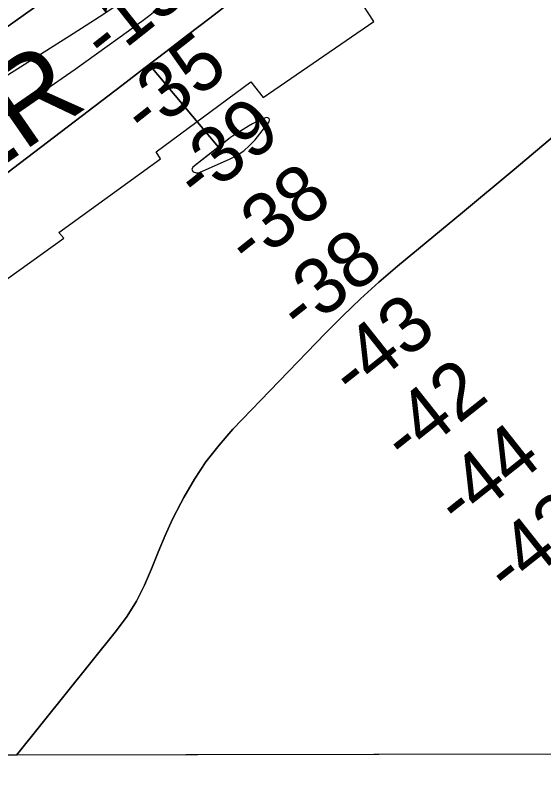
# Model space of a CAD drawing. Extents: x 3324104 to 3361979, y 612876 to 638273.
# Drawn here: x 3350527 to 3351159, y 618257 to 619181 of the extents above; entities that cross this region are included whole.
import ezdxf

# ---------------------------------------------------------------- set-up
doc = ezdxf.new("R2010")
doc.units = 0
for name, color, linetype in [('V-GRID-FRAM', 7, 'Continuous'), ('V-RIVR-EDGE', 7, 'Continuous'), ('V-RIVR-RANG', 7, 'Continuous'), ('V-RRAP-RVMT', 7, 'Continuous'), ('V-RRAP-RVMT-IDEN', 7, 'Continuous'), ('V-TOPO-DPTH', 7, 'Continuous'), ('V-TOPO-MINR', 7, 'Continuous')]:
    doc.layers.add(name, color=color, linetype=linetype)

msp = doc.modelspace()

# ---------------------------------------------------------------- linework, layer by layer
at = {"layer": 'V-GRID-FRAM'}
msp.add_lwpolyline([(3328194.09, 636440.75), (3359767.89, 636495.86), (3359807.56, 618312.07), (3328217.89, 618256.93), (3328194.09, 636440.75)], dxfattribs=at)
at = {"layer": 'V-RIVR-EDGE'}
msp.add_spline([(3356051.95, 622889.63), (3356029.15, 622881.43), (3356012.46, 622875.66), (3355994.6, 622867.17), (3355977.52, 622859.07), (3355958.5, 622850.97), (3355948.4, 622843.24), (3355934.03, 622834.75), (3355904.12, 622817.76), (3355878.1, 622802.31), (3355856.74, 622790.34), (3355829.95, 622776.44), (3355805.11, 622765.65), (3355764.72, 622744.81), (3355744.14, 622733.61), (3355694.06, 622710.85), (3355668.43, 622698.12), (3355641.64, 622685), (3355605.15, 622669.19), (3355569.44, 622657.26), (3355539.17, 622646.47), (3355510.83, 622636.85), (3355482.11, 622628.39), (3355461.93, 622623.01), (3355442.52, 622614.14), (3355422.73, 622607.21), (3355409.53, 622603.36), (3355388.97, 622597.59), (3355371.88, 622589.49), (3355348.98, 622581.02), (3355297.71, 622547.02), (3355260.04, 622525.78), (3355211.1, 622494.49), (3355190.13, 622484.46), (3355184.7, 622482.92), (3355179.26, 622477.89), (3355174.21, 622475.58), (3355160.62, 622470.96), (3355143.54, 622463.63), (3355133.06, 622457.07), (3355125.67, 622450.49), (3355113.25, 622443.93), (3355096.93, 622433.11), (3355081.02, 622426.95), (3355064.32, 622419.23), (3355056.95, 622418.86), (3355048.8, 622414.62), (3355041.8, 622406.88), (3355036.76, 622406.5), (3355031.32, 622405.74), (3355027.05, 622404.2), (3355017.34, 622396.08), (3355010.74, 622394.93), (3355001.42, 622388.36), (3354988.6, 622379.09), (3354972.29, 622369.43), (3354947.44, 622356.31), (3354937.73, 622351.68), (3354926.08, 622343.56), (3354903.15, 622326.56), (3354891.11, 622318.06), (3354883.33, 622307.22), (3354879.44, 622304.12), (3354875.17, 622302.58), (3354867.8, 622299.11), (3354853.03, 622288.29), (3354842.54, 622279.01), (3354826.61, 622267.41), (3354807.2, 622259.71), (3354793.23, 622255.47), (3354765.68, 622249.73), (3354748.61, 622245.5), (3354734.63, 622239.33), (3354712.11, 622227.37), (3354697.74, 622218.87), (3354685.31, 622209.98), (3354640.65, 622184.5), (3354622.01, 622176.01), (3354616.19, 622175.25), (3354603.38, 622167.52), (3354578.92, 622157.11), (3354554.46, 622147.48), (3354537.39, 622142.87), (3354530.78, 622137.84), (3354500.11, 622122.79), (3354463.61, 622102.33), (3354417.79, 622078.79), (3354386.33, 622060.64), (3354340.11, 622032.44), (3354321.08, 622021.25), (3354284.96, 621998.84), (3354257, 621982.24), (3354217, 621958.68), (3354194.08, 621942.84), (3354176.99, 621931.63), (3354157.57, 621921.98), (3354141.64, 621910.39), (3354135.42, 621904.2), (3354130.36, 621897.62), (3354120.65, 621891.05), (3354103.96, 621882.95), (3354075.58, 621856.65), (3354044.89, 621835.39), (3354013.04, 621812.21), (3353971.47, 621781.67), (3353947.77, 621763.5), (3353941.17, 621763.52), (3353935.35, 621762.76), (3353929.53, 621760.06), (3353924.87, 621756.58), (3353920.59, 621751.55), (3353917.08, 621742.64), (3353910.48, 621741.49), (3353904.66, 621738.4), (3353893.78, 621731.06), (3353879.8, 621721.4), (3353866.19, 621708.64), (3353854.92, 621697.42), (3353843.26, 621687.75), (3353839.77, 621688.54), (3353831.23, 621686.23), (3353823.08, 621681.21), (3353818.03, 621677.34), (3353800.94, 621666.14), (3353790.85, 621663.06), (3353781.91, 621654.94), (3353777.63, 621651.85), (3353776.07, 621648.75), (3353775.67, 621643.71), (3353772.18, 621641), (3353755.87, 621632.13), (3353735.68, 621622.09), (3353718.58, 621608.17), (3353704.21, 621600.45), (3353694.12, 621596.6), (3353683.64, 621592.36), (3353671.21, 621584.25), (3353642.07, 621562.99), (3353598.95, 621534.01), (3353578.37, 621522.43), (3353556.23, 621507.75), (3353547.68, 621501.95), (3353525.93, 621489.21), (3353513.12, 621481.09), (3353497.18, 621468.34), (3353476.98, 621450.94), (3353453.28, 621436.65), (3353435.8, 621424.67), (3353404.72, 621401.09), (3353378.3, 621380.21), (3353361.59, 621368.62), (3353339.46, 621355.1), (3353319.65, 621342.35), (3353299.45, 621329.99), (3353283.54, 621324.6), (3353273.05, 621317.65), (3353254.77, 621295.98), (3353236.88, 621275.47), (3353219.39, 621258.83), (3353195.69, 621241.44), (3353168.49, 621221.34), (3353137.81, 621201.64), (3353112.17, 621185.03), (3353065.55, 621151.79), (3353022.05, 621122.82), (3352993.29, 621100.39), (3352956, 621073.34), (3352907.05, 621037.78), (3352853.8, 620991.77), (3352787.76, 620942.29), (3352749.68, 620913.3), (3352736.85, 620900.92), (3352733.34, 620892.79), (3352728.67, 620886.59), (3352718.96, 620881.19), (3352691.78, 620864.58), (3352660.31, 620841.78), (3352640.5, 620828.25), (3352623.39, 620811.23), (3352605.12, 620792.27), (3352593.46, 620783), (3352582.59, 620778.76), (3352566.29, 620771.43), (3352548.04, 620764.49), (3352522.41, 620750.98), (3352494.45, 620735.54), (3352482.41, 620727.04), (3352479.3, 620723.17), (3352476.96, 620717.36), (3352470.74, 620711.94), (3352455.99, 620707.33), (3352443.18, 620700.38), (3352419.1, 620685.7), (3352392.3, 620669.09), (3352362.78, 620650.94), (3352339.08, 620634.32), (3352315.38, 620615.38), (3352284.68, 620590.63), (3352258.65, 620571.31), (3352228.74, 620550.05), (3352193.39, 620527.65), (3352156.88, 620504.86), (3352131.63, 620487.47), (3352093.95, 620462.36), (3352049.28, 620432.99), (3351990.23, 620391.26), (3351936.63, 620357.26), (3351851.55, 620293.87), (3351833.29, 620281.51), (3351816.98, 620273.79), (3351794.06, 620257.95), (3351767.65, 620240.95), (3351719.86, 620206.17), (3351680.63, 620177.57), (3351657.32, 620160.56), (3351637.11, 620145.87), (3351623.13, 620135.44), (3351603.32, 620124.24), (3351588.57, 620120.01), (3351567.22, 620109.59), (3351552.08, 620103.43), (3351538.1, 620096.48), (3351523.73, 620086.43), (3351510.91, 620076.38), (3351503.52, 620069.81), (3351495.35, 620057.42), (3351486, 620042.32), (3351479.39, 620032.64), (3351469.67, 620022.58), (3351448.3, 620006.34), (3351431.59, 619994.75), (3351404.78, 619973.88), (3351377.97, 619951.84), (3351358.93, 619936.37), (3351332.12, 619915.5), (3351306.08, 619892.29), (3351274.58, 619858.25), (3351238.83, 619826.92), (3351215.12, 619805.65), (3351171.59, 619767.75), (3351145.54, 619739.51), (3351124.55, 619722.11), (3351105.9, 619707.81), (3351089.59, 619696.99), (3351079.49, 619691.2), (3351074.04, 619683.45), (3351058.1, 619666.43), (3351043.34, 619655.22), (3351015.36, 619633.96), (3350999.05, 619623.14), (3350992.05, 619617.34), (3350979.23, 619606.13), (3350966.01, 619594.53), (3350951.25, 619582.15), (3350935.7, 619567.84), (3350923.26, 619555.08), (3350910.05, 619544.25), (3350888.29, 619528.02), (3350846.74, 619504.08), (3350821.49, 619490.18), (3350811.39, 619483.61), (3350805.96, 619480.52), (3350800.9, 619473.16), (3350797.41, 619473.17), (3350793.92, 619474.35), (3350788.88, 619473.58), (3350786.93, 619472.04), (3350785.37, 619467.39), (3350785.36, 619462.73), (3350779.53, 619456.15), (3350765.93, 619445.72), (3350746.11, 619428.7), (3350722.4, 619408.98), (3350716.19, 619407.06), (3350713.08, 619403.96), (3350711.13, 619396.99), (3350708.79, 619391.57), (3350704.52, 619391.58), (3350693.26, 619385.79), (3350686.65, 619379.6), (3350679.64, 619368.37), (3350661.38, 619354.45), (3350648.56, 619344.4), (3350645.46, 619344.8), (3350638.47, 619339.39), (3350623.32, 619330.5), (3350616.33, 619326.26), (3350602.35, 619317.37), (3350598.83, 619308.85), (3350582.91, 619299.19), (3350553.77, 619276), (3350526.18, 619255.51), (3350493.55, 619231.94), (3350474.9, 619219.57), (3350474.5, 619213.76), (3350470.22, 619207.17), (3350458.96, 619202.55), (3350446.14, 619194.05), (3350441.09, 619189.79), (3350438.76, 619186.31), (3350434.48, 619180.89), (3350414.67, 619167.76), (3350401.46, 619159.26), (3350384.75, 619146.89), (3350369.6, 619133.74), (3350356.39, 619125.24), (3350350.95, 619119.05), (3350347.43, 619109.36), (3350338.1, 619097.75), (3350324.88, 619083.82), (3350308.55, 619069.9), (3350300.39, 619062.56), (3350296.13, 619062.57), (3350291.47, 619062.19), (3350274.77, 619050.6), (3350258.45, 619037.45), (3350251.84, 619032.81), (3350244.08, 619029.34), (3350233.61, 619028.21), (3350227.39, 619024.34), (3350220.39, 619016.99), (3350213, 619007.32), (3350202.12, 618996.87), (3350193.57, 618989.52), (3350179.6, 618985.29), (3350173.77, 618980.65), (3350164.84, 618977.96), (3350162.12, 618975.25), (3350159.39, 618971.38), (3350154.33, 618963.64), (3350145.78, 618953.19), (3350125.96, 618938.11), (3350102.66, 618923.05), (3350094.5, 618918.41), (3350086.34, 618913), (3350075.07, 618901.01), (3350064.19, 618892.12), (3350039.32, 618873.57), (3350021.84, 618861.59), (3350002.03, 618848.84), (3349991.94, 618844.21), (3349964.36, 618826.44), (3349938.72, 618807.11), (3349915.41, 618792.82), (3349892.5, 618778.92), (3349868.02, 618761.91), (3349852.49, 618753.03), (3349842.79, 618749.95), (3349830.35, 618739.13), (3349804.32, 618720.19), (3349777.9, 618697.76), (3349751.86, 618677.66), (3349729.72, 618661.43), (3349703.69, 618642.88), (3349678.84, 618629.75), (3349648.93, 618611.99), (3349624.46, 618594.99), (3349592.61, 618575.67), (3349570.48, 618564.87), (3349549.5, 618548.63), (3349505.21, 618518.11), (3349479.19, 618499.94), (3349471.42, 618494.53), (3349458.99, 618487.59), (3349438.4, 618472.12), (3349412.37, 618452.41), (3349379.73, 618429.61), (3349350.21, 618410.29), (3349303.2, 618374.73), (3349277.56, 618357.73), (3349263.97, 618347.29), (3349241.43, 618330.68), (3349226.67, 618319.85), (3349207.25, 618306.33), (3349193.17, 618293.54)], degree=3, dxfattribs=at)
at = {"layer": 'V-RRAP-RVMT'}
for p, q in [((3350956.08, 619174.07), (3350928.77, 619215.7)), ((3350823.15, 619082.88), (3350956.08, 619174.07)), ((3350695.19, 619018.03), (3350808.6, 619101.85)), ((3350808.6, 619101.85), (3350823.15, 619082.88)), ((3350700.4, 619009.43), (3350695.19, 619018.03)), ((3350578.68, 618921.48), (3350700.4, 619009.43)), ((3350584.51, 618914.4), (3350578.68, 618921.48)), ((3350455.69, 618822.4), (3350584.51, 618914.4))]:
    msp.add_line(p, q, dxfattribs=at)
at = {"layer": 'V-TOPO-DPTH'}
for points in [[(3350500.92, 619156.58), (3350597.73, 619225.34), (3350610.48, 619234.42), (3350623.21, 619243.52), (3350635.92, 619252.67), (3350648.6, 619261.84), (3350950.63, 619480.72), (3350989.67, 619509.08), (3351028.67, 619537.5), (3351067.61, 619566.01), (3351106.5, 619594.57), (3351173.35, 619643.79), (3351178.79, 619647.79), (3351184.23, 619651.79), (3351189.67, 619655.78), (3351195.12, 619659.76), (3351280.51, 619722.16), (3351328.59, 619757.43), (3351376.59, 619792.82), (3351424.45, 619828.38), (3351472.23, 619864.06), (3351729.95, 620057.28), (3351738.1, 620063.46)], [(3351738.1, 620063.46), (3351729.95, 620057.28), (3351472.23, 619864.06), (3351424.45, 619828.38), (3351376.59, 619792.82), (3351328.59, 619757.43), (3351280.51, 619722.16), (3351195.12, 619659.76), (3351189.67, 619655.78), (3351184.23, 619651.79), (3351178.79, 619647.79), (3351173.35, 619643.79), (3351106.5, 619594.57), (3351067.61, 619566.01), (3351028.67, 619537.5), (3350989.67, 619509.08), (3350950.63, 619480.72), (3350648.6, 619261.84), (3350635.92, 619252.67), (3350623.21, 619243.52), (3350610.48, 619234.42), (3350597.73, 619225.34), (3350500.92, 619156.58)], [(3351793.38, 619988), (3351727.81, 619942.08), (3351689.08, 619915.01), (3351650.31, 619887.99), (3351611.5, 619861.05), (3351572.65, 619834.15), (3351261.99, 619619.54), (3351244.52, 619607.29), (3351227.16, 619594.86), (3351209.99, 619582.2), (3351192.93, 619569.36), (3350921.06, 619361.8), (3350880.42, 619330.68), (3350839.84, 619299.48), (3350799.34, 619268.16), (3350758.91, 619236.77), (3350693.86, 619186.11), (3350685.96, 619180.04), (3350678, 619174.03), (3350669.98, 619168.12), (3350661.9, 619162.28), (3350597.95, 619116.62), (3350557.59, 619088.4), (3350516.88, 619060.72)], [(3351793.38, 619988), (3351727.81, 619942.08), (3351689.08, 619915.01), (3351650.31, 619887.99), (3351611.5, 619861.05), (3351572.65, 619834.15), (3351261.99, 619619.54), (3351244.52, 619607.29), (3351227.16, 619594.86), (3351209.99, 619582.2), (3351192.93, 619569.36), (3350921.06, 619361.8), (3350880.42, 619330.68), (3350839.84, 619299.48), (3350799.34, 619268.16), (3350758.91, 619236.77), (3350693.86, 619186.11), (3350685.96, 619180.04), (3350678, 619174.03), (3350669.98, 619168.12), (3350661.9, 619162.28), (3350597.95, 619116.62), (3350557.59, 619088.4), (3350516.88, 619060.72)], [(3350395.02, 618900.32), (3350654.07, 619097.36), (3350680.42, 619117.45), (3350706.75, 619137.57), (3350733.03, 619157.75), (3350759.29, 619177.96), (3351204.77, 619521.59), (3351212.95, 619527.9), (3351221.15, 619534.2), (3351229.35, 619540.49), (3351237.56, 619546.77), (3351245.83, 619552.97), (3351254.18, 619559.06), (3351262.63, 619565), (3351271.17, 619570.83), (3351275.85, 619573.96), (3351286.77, 619581.29), (3351297.7, 619588.61), (3351308.62, 619595.94), (3351319.54, 619603.27), (3351781.82, 619913.5)], [(3350686.93, 619122.42), (3350706.75, 619137.57), (3350733.03, 619157.75), (3350759.29, 619177.96), (3351204.77, 619521.59), (3351212.95, 619527.9), (3351221.15, 619534.2), (3351229.35, 619540.49), (3351237.56, 619546.77), (3351245.83, 619552.97), (3351254.18, 619559.06), (3351262.63, 619565), (3351271.17, 619570.83), (3351275.85, 619573.96), (3351286.77, 619581.29), (3351297.7, 619588.61), (3351308.62, 619595.94), (3351319.54, 619603.27), (3351781.82, 619913.5)], [(3350685.05, 619120.99), (3350686.93, 619122.42), (3350769.82, 619023.65), (3350767.8, 619022.06), (3350739.27, 618999.66), (3350737.93, 618996.9), (3350739.3, 618994.14), (3350743.02, 618992.63), (3350744.98, 618992.72), (3350747, 618993.22), (3350783.89, 619009.49), (3350792.3, 619013.96), (3350800.14, 619019.15), (3350807.15, 619025.43), (3350813.61, 619032.43), (3350830.53, 619053.73), (3350830.97, 619056.02), (3350830.62, 619057.74), (3350829.1, 619058.61), (3350826.79, 619058.92), (3350821.32, 619056.72), (3350815.96, 619054.3)], [(3350815.96, 619054.3), (3350810.75, 619051.57), (3350805.65, 619048.61), (3350790.83, 619039.4), (3350788.61, 619037.98), (3350786.42, 619036.5), (3350784.29, 619034.95), (3350782.19, 619033.36), (3350769.82, 619023.65), (3350686.93, 619122.42)], [(3349817.26, 618481.54), (3349865.51, 618512.56), (3349946.99, 618565.79), (3349978.39, 618586.74), (3350009.51, 618608.08), (3350040.22, 618630.01), (3350070.65, 618652.35), (3350117.95, 618687.76), (3350124.52, 618692.7), (3350131.06, 618697.65), (3350137.59, 618702.63), (3350144.1, 618707.64), (3350218.91, 618765.38), (3350262.86, 618799.23), (3350306.85, 618833.01), (3350350.91, 618866.7), (3350395.02, 618900.32), (3350654.07, 619097.36), (3350680.42, 619117.45), (3350685.05, 619120.99)], [(3350815.96, 619054.3), (3350810.75, 619051.57), (3350805.65, 619048.61), (3350790.83, 619039.4), (3350788.61, 619037.98), (3350786.42, 619036.5), (3350784.29, 619034.95), (3350782.19, 619033.36), (3350739.27, 618999.66), (3350737.93, 618996.9), (3350739.3, 618994.14), (3350743.02, 618992.63), (3350744.98, 618992.72), (3350747, 618993.22), (3350783.89, 619009.49), (3350792.3, 619013.96), (3350800.14, 619019.15), (3350807.15, 619025.43), (3350813.61, 619032.43), (3350830.53, 619053.73), (3350830.97, 619056.02), (3350830.62, 619057.74), (3350829.1, 619058.61), (3350826.79, 619058.92), (3350821.32, 619056.72), (3350815.96, 619054.3)], [(3351185.35, 619048.17), (3351123.95, 618996.66), (3351062.34, 618945.4), (3350984.31, 618880.88), (3350961.89, 618861.7), (3350939.94, 618842.03), (3350918.67, 618821.61), (3350897.85, 618800.71), (3350787.19, 618685.73), (3350770.44, 618666.79), (3350754.83, 618647.02), (3350740.93, 618626.01), (3350728.17, 618604.18), (3350724.54, 618597.32), (3350714.87, 618578.11), (3350705.73, 618558.66), (3350697.38, 618538.86), (3350689.57, 618518.82), (3350681.22, 618499.13), (3350671.67, 618480.13), (3350660.29, 618462.15), (3350647.71, 618444.86), (3350527.66, 618295.87)], [(3352482, 618299.28), (3350527.66, 618295.87), (3350647.71, 618444.86), (3350660.29, 618462.15), (3350671.67, 618480.13), (3350681.22, 618499.13), (3350689.57, 618518.82), (3350697.38, 618538.86), (3350705.73, 618558.66), (3350714.87, 618578.11), (3350724.54, 618597.32), (3350728.17, 618604.18), (3350740.93, 618626.01), (3350754.83, 618647.02), (3350770.44, 618666.79), (3350787.19, 618685.73), (3350897.85, 618800.71), (3350918.67, 618821.61), (3350939.94, 618842.03), (3350961.89, 618861.7), (3350984.31, 618880.88), (3351062.34, 618945.4), (3351123.95, 618996.66), (3351185.35, 619048.17)], [(3350527.66, 618295.87), (3349504.53, 618294.09), (3349522.65, 618304.84), (3349571.5, 618333.75), (3349620.41, 618362.54), (3349669.37, 618391.26), (3349670.42, 618391.87), (3349719.71, 618421.2), (3349768.71, 618451.01), (3349817.26, 618481.54)]]:
    msp.add_lwpolyline(points, dxfattribs=at)
at = {"layer": 'V-TOPO-MINR'}
for points in [[(3351738.1, 620063.46), (3351729.95, 620057.28), (3351472.23, 619864.06), (3351424.45, 619828.38), (3351376.59, 619792.82), (3351328.59, 619757.43), (3351280.51, 619722.16), (3351195.12, 619659.76), (3351189.67, 619655.78), (3351184.23, 619651.79), (3351178.79, 619647.79), (3351173.35, 619643.79), (3351106.5, 619594.57), (3351067.61, 619566.01), (3351028.67, 619537.5), (3350989.67, 619509.08), (3350950.63, 619480.72), (3350648.6, 619261.84), (3350635.92, 619252.67), (3350623.21, 619243.52), (3350610.48, 619234.42), (3350597.73, 619225.34), (3350500.92, 619156.58)], [(3351750.98, 619999.25), (3351718.07, 619975.66), (3351672.34, 619943.41), (3351616.38, 619903.92), (3351560.44, 619864.41), (3351504.52, 619824.88), (3351448.61, 619785.33), (3351267.51, 619657.16), (3351239.15, 619636.86), (3351210.96, 619616.35), (3351182.99, 619595.52), (3351155.18, 619574.48), (3350837.56, 619331.38), (3350807.99, 619308.91), (3350778.31, 619286.58), (3350748.47, 619264.47), (3350718.53, 619242.5), (3350688.31, 619220.94), (3350657.8, 619199.78), (3350626.89, 619179.23), (3350595.69, 619159.09), (3350255.13, 618943.95)], [(3351793.38, 619988), (3351727.81, 619942.08), (3351689.08, 619915.01), (3351650.31, 619887.99), (3351611.5, 619861.05), (3351572.65, 619834.15), (3351261.99, 619619.54), (3351244.52, 619607.29), (3351227.16, 619594.86), (3351209.99, 619582.2), (3351192.93, 619569.36), (3350921.06, 619361.8), (3350880.42, 619330.68), (3350839.84, 619299.48), (3350799.34, 619268.16), (3350758.91, 619236.77), (3350693.86, 619186.11), (3350685.96, 619180.04), (3350678, 619174.03), (3350669.98, 619168.12), (3350661.9, 619162.28), (3350597.95, 619116.62), (3350557.59, 619088.4), (3350516.88, 619060.72)], [(3351781.82, 619913.5), (3351319.54, 619603.27), (3351308.62, 619595.94), (3351297.7, 619588.61), (3351286.77, 619581.29), (3351275.85, 619573.96), (3351271.17, 619570.83), (3351262.63, 619565), (3351254.18, 619559.06), (3351245.83, 619552.97), (3351237.56, 619546.77), (3351229.35, 619540.49), (3351221.15, 619534.2), (3351212.95, 619527.9), (3351204.77, 619521.59), (3350759.29, 619177.96), (3350733.03, 619157.75), (3350706.75, 619137.57), (3350680.42, 619117.45), (3350654.07, 619097.36), (3350395.02, 618900.32)], [(3350815.96, 619054.3), (3350810.75, 619051.57), (3350805.65, 619048.61), (3350790.83, 619039.4), (3350788.61, 619037.98), (3350786.42, 619036.5), (3350784.29, 619034.95), (3350782.19, 619033.36), (3350739.27, 618999.66), (3350737.93, 618996.9), (3350739.3, 618994.14), (3350743.02, 618992.63), (3350744.98, 618992.72), (3350747, 618993.22), (3350783.89, 619009.49), (3350792.3, 619013.96), (3350800.14, 619019.15), (3350807.15, 619025.43), (3350813.61, 619032.43), (3350830.53, 619053.73), (3350830.97, 619056.02), (3350830.62, 619057.74), (3350829.1, 619058.61), (3350826.79, 619058.92), (3350821.32, 619056.72), (3350815.96, 619054.3)], [(3351185.35, 619048.17), (3351123.95, 618996.66), (3351062.34, 618945.4), (3350984.31, 618880.88), (3350961.89, 618861.7), (3350939.94, 618842.03), (3350918.67, 618821.61), (3350897.85, 618800.71), (3350787.19, 618685.73), (3350770.44, 618666.79), (3350754.83, 618647.02), (3350740.93, 618626.01), (3350728.17, 618604.18), (3350724.54, 618597.32), (3350714.87, 618578.11), (3350705.73, 618558.66), (3350697.38, 618538.86), (3350689.57, 618518.82), (3350681.22, 618499.13), (3350671.67, 618480.13), (3350660.29, 618462.15), (3350647.71, 618444.86), (3350527.66, 618295.87)]]:
    msp.add_lwpolyline(points, dxfattribs=at)

# ---------------------------------------------------------------- texts
at = {"layer": 'V-RIVR-RANG'}
for s, p in [('-15', (3350634.7, 619122.15)), ('-35', (3350682.97, 619032.81)), ('-39', (3350746.33, 618955.43)), ('-38', (3350807.63, 618876.41)), ('-38', (3350869.54, 618797.88)), ('-43', (3350932.28, 618720.01)), ('-42', (3350994.61, 618641.81)), ('-44', (3351058.8, 618565.08)), ('-43', (3351118.03, 618484.42))]:
    msp.add_text(s, height=67, rotation=38.39558, dxfattribs=at).set_placement(p)
at = {"layer": 'V-RRAP-RVMT-IDEN'}
msp.add_text('RIVER', height=100, rotation=34.66432, dxfattribs=at).set_placement((3350278.71, 618839.95))

doc.saveas('drawing.dxf')
